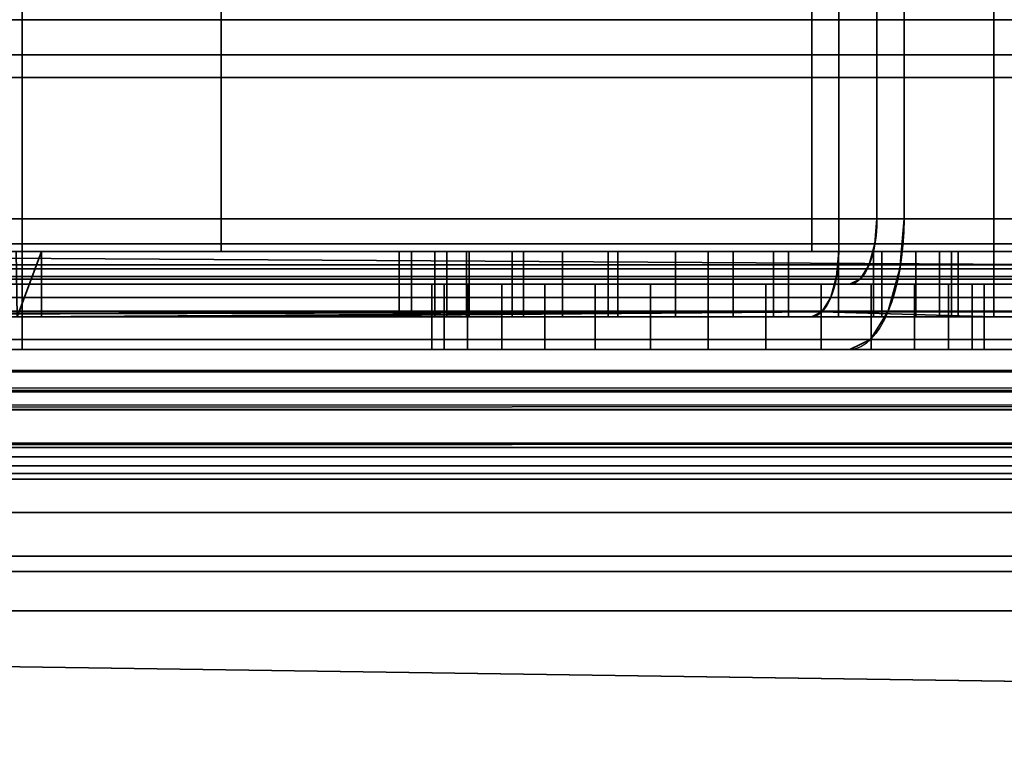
# Model space of a CAD drawing. Header units: millimetres. Extents: x -603 to 3703, y -115 to 249.
# Tile 590 of 656: x 1087 to 1103, y -36 to -25. Entities that reach past the tile are written whole.
import ezdxf

# ---------------------------------------------------------------- set-up
doc = ezdxf.new("R2010")
doc.units = ezdxf.units.MM
doc.layers.add('152', color=7, linetype='Continuous', true_color=0xffffff)

# ---------------------------------------------------------------- blocks, each defined once
blk = doc.blocks.new('UG_SURFACE_031')
at = {"layer": '152', "color": 252, "linetype": 'Continuous', "lineweight": 35}
for points in [[(1032, -15.5, 1004.2), (1100, -15.5, 1004.2), (1100, -28.5, 1004.2), (1032, -28.5, 1004.2)], [(1100, -15.5, 1158.8), (1032, -15.5, 1158.8), (1032, -28.5, 1158.8), (1100, -28.5, 1158.8)], [(1085.42, -28.5, 1005.2), (1090.546, -28.5, 1005.2), (1090.546, -15.5, 1005.2), (1087.42, -15.5, 1005.2)], [(1087.42, -15.5, 1157.8), (1090.546, -15.5, 1157.8), (1090.546, -28.5, 1157.8), (1085.42, -28.5, 1157.8)], [(1090.546, -28.5, 1005.2), (1099.586, -28.5, 1005.2), (1099.586, -15.5, 1005.2), (1090.546, -15.5, 1005.2)], [(1090.546, -15.5, 1157.8), (1099.586, -15.5, 1157.8), (1099.586, -28.5, 1157.8), (1090.546, -28.5, 1157.8)], [(1102.375, -15.5, 1007.989), (1099.586, -15.5, 1005.2), (1099.586, -28.5, 1005.2), (1102.375, -28.5, 1007.989)], [(1102.375, -28.5, 1155.011), (1099.586, -28.5, 1157.8), (1099.586, -15.5, 1157.8), (1102.375, -15.5, 1155.011)], [(1100, -15.5, 1004.2), (1109, -15.5, 1013.2), (1109, -28.5, 1013.2), (1100, -28.5, 1004.2)], [(1100, -28.5, 1158.8), (1109, -28.5, 1149.8), (1109, -15.5, 1149.8), (1100, -15.5, 1158.8)], [(1102.375, -28.5, 1007.989), (1108, -28.5, 1013.614), (1108, -15.5, 1013.614), (1102.375, -15.5, 1007.989)], [(1102.375, -15.5, 1155.011), (1108, -15.5, 1149.386), (1108, -28.5, 1149.386), (1102.375, -28.5, 1155.011)], [(1099.968, -28.883, 1004.276), (1032, -28.883, 1004.276), (1032, -28.5, 1004.2), (1100, -28.5, 1004.2)], [(1100, -28.5, 1158.8), (1032, -28.5, 1158.8), (1032, -28.883, 1158.724), (1099.968, -28.883, 1158.724)], [(1090.546, -28.5, 1015.975), (1085.42, -28.5, 1015.975), (1085.42, -28.5, 1028.207), (1086.658, -28.5, 1029.583)], [(1085.569, -28.5, 1039.917), (1085.42, -28.5, 1040.025), (1085.42, -28.5, 1061.42), (1090.546, -28.5, 1061.42)], [(1090.546, -28.5, 1157.8), (1090.546, -28.5, 1095), (1085.42, -28.5, 1095), (1085.42, -28.5, 1157.8)], [(1090.546, -28.5, 1095), (1090.546, -28.5, 1061.42), (1085.42, -28.5, 1061.42), (1085.42, -28.5, 1095)], [(1090.546, -28.5, 1015.975), (1090.546, -28.5, 1005.2), (1085.42, -28.5, 1005.2), (1085.42, -28.5, 1015.975)], [(1090.546, -28.5, 1061.42), (1087.408, -28.5, 1036.734), (1085.569, -28.5, 1039.917)], [(1087.793, -28.5, 1033.079), (1086.658, -28.5, 1029.583), (1086.658, -29.5, 1029.583), (1087.42, -29.5, 1031.931)], [(1090.546, -28.5, 1015.975), (1086.658, -28.5, 1029.583), (1087.793, -28.5, 1033.079)], [(1087.408, -28.5, 1036.734), (1087.793, -28.5, 1033.079), (1087.793, -29.5, 1033.079), (1087.42, -29.5, 1036.612)], [(1087.793, -28.5, 1033.079), (1087.408, -28.5, 1036.734), (1090.546, -28.5, 1061.42), (1090.546, -28.5, 1015.975)], [(1087.42, -29.5, 1031.931), (1087.793, -29.5, 1033.079), (1087.793, -28.5, 1033.079)], [(1090.546, -28.5, 1015.975), (1090.546, -28.5, 1061.42), (1093.273, -28.5, 1027.294)], [(1093.273, -28.5, 1027.294), (1093.458, -28.5, 1025.537), (1090.546, -28.5, 1015.975)], [(1090.546, -28.5, 1061.42), (1102.375, -28.5, 1061.42), (1097.5, -28.5, 1031.1), (1096.616, -28.5, 1031.007)], [(1090.546, -28.5, 1061.42), (1093.819, -28.5, 1028.975), (1093.273, -28.5, 1027.294)], [(1096.616, -28.5, 1031.007), (1095.002, -28.5, 1030.288), (1090.546, -28.5, 1061.42)], [(1090.546, -28.5, 1015.975), (1094.342, -28.5, 1024.006), (1095.771, -28.5, 1022.967)], [(1095.002, -28.5, 1030.288), (1093.819, -28.5, 1028.975), (1090.546, -28.5, 1061.42)], [(1093.458, -28.5, 1025.537), (1094.342, -28.5, 1024.006), (1090.546, -28.5, 1015.975)], [(1095.771, -28.5, 1022.967), (1097.5, -28.5, 1022.6), (1102.375, -28.5, 1015.975), (1090.546, -28.5, 1015.975)], [(1098, -28.5, 1110), (1090.546, -28.5, 1157.8), (1099.586, -28.5, 1157.8)], [(1102.375, -28.5, 1095), (1090.546, -28.5, 1095), (1096.469, -28.5, 1102.304), (1098, -28.5, 1102)], [(1090.546, -28.5, 1095), (1095.172, -28.5, 1103.172), (1096.469, -28.5, 1102.304)], [(1090.546, -28.5, 1095), (1094, -28.5, 1106), (1094.304, -28.5, 1104.469)], [(1090.546, -28.5, 1157.8), (1095.172, -28.5, 1108.828), (1094.304, -28.5, 1107.531)], [(1098, -28.5, 1110), (1096.469, -28.5, 1109.696), (1090.546, -28.5, 1157.8)], [(1094.304, -28.5, 1107.531), (1094, -28.5, 1106), (1090.546, -28.5, 1095), (1090.546, -28.5, 1157.8)], [(1094.304, -28.5, 1104.469), (1095.172, -28.5, 1103.172), (1090.546, -28.5, 1095)], [(1096.469, -28.5, 1109.696), (1095.172, -28.5, 1108.828), (1090.546, -28.5, 1157.8)], [(1090.546, -28.5, 1015.975), (1102.375, -28.5, 1015.975), (1102.375, -28.5, 1007.989)], [(1102.375, -28.5, 1007.989), (1099.586, -28.5, 1005.2), (1090.546, -28.5, 1005.2), (1090.546, -28.5, 1015.975)], [(1102.375, -28.5, 1095), (1102.375, -28.5, 1061.42), (1090.546, -28.5, 1061.42), (1090.546, -28.5, 1095)], [(1093.273, -28.5, 1027.294), (1093.273, -29.5, 1027.294), (1093.458, -29.5, 1025.537), (1093.458, -28.5, 1025.537)], [(1093.819, -28.5, 1028.975), (1093.819, -29.5, 1028.975), (1093.273, -29.5, 1027.294), (1093.273, -28.5, 1027.294)], [(1093.458, -28.5, 1025.537), (1093.458, -29.5, 1025.537), (1094.342, -29.5, 1024.006), (1094.342, -28.5, 1024.006)], [(1095.002, -28.5, 1030.288), (1095.002, -29.5, 1030.288), (1093.819, -29.5, 1028.975), (1093.819, -28.5, 1028.975)], [(1094, -29.5, 1106), (1094, -28.5, 1106), (1094.304, -28.5, 1107.531), (1094.304, -29.5, 1107.531)], [(1094.304, -29.5, 1104.469), (1094.304, -28.5, 1104.469), (1094, -28.5, 1106), (1094, -29.5, 1106)], [(1094.304, -29.5, 1107.531), (1094.304, -28.5, 1107.531), (1095.172, -28.5, 1108.828), (1095.172, -29.5, 1108.828)], [(1095.172, -29.5, 1103.172), (1095.172, -28.5, 1103.172), (1094.304, -28.5, 1104.469), (1094.304, -29.5, 1104.469)], [(1094.342, -28.5, 1024.006), (1094.342, -29.5, 1024.006), (1095.771, -29.5, 1022.967), (1095.771, -28.5, 1022.967)], [(1096.616, -28.5, 1031.007), (1096.616, -29.5, 1031.007), (1095.002, -29.5, 1030.288), (1095.002, -28.5, 1030.288)], [(1095.172, -29.5, 1108.828), (1095.172, -28.5, 1108.828), (1096.469, -28.5, 1109.696), (1096.469, -29.5, 1109.696)], [(1096.469, -29.5, 1102.304), (1096.469, -28.5, 1102.304), (1095.172, -28.5, 1103.172), (1095.172, -29.5, 1103.172)], [(1095.771, -28.5, 1022.967), (1095.771, -29.5, 1022.967), (1097.5, -29.5, 1022.6), (1097.5, -28.5, 1022.6)], [(1096.469, -29.5, 1109.696), (1096.469, -28.5, 1109.696), (1098, -28.5, 1110), (1098, -29.5, 1110)], [(1098, -29.5, 1102), (1098, -28.5, 1102), (1096.469, -28.5, 1102.304), (1096.469, -29.5, 1102.304)], [(1097.5, -29.5, 1031.1), (1096.616, -29.5, 1031.007), (1096.616, -28.5, 1031.007), (1097.5, -28.5, 1031.1)], [(1097.5, -28.5, 1031.1), (1098.384, -28.5, 1031.007), (1098.384, -29.5, 1031.007), (1097.5, -29.5, 1031.1)], [(1097.5, -28.5, 1022.6), (1097.5, -29.5, 1022.6), (1099.229, -29.5, 1022.967), (1099.229, -28.5, 1022.967)], [(1102.375, -28.5, 1015.975), (1097.5, -28.5, 1022.6), (1099.229, -28.5, 1022.967)], [(1098.384, -28.5, 1031.007), (1097.5, -28.5, 1031.1), (1102.375, -28.5, 1061.42)], [(1098, -29.5, 1102), (1099, -29.5, 1102), (1099, -28.5, 1102), (1098, -28.5, 1102)], [(1099, -29.5, 1110), (1098, -29.5, 1110), (1098, -28.5, 1110), (1099, -28.5, 1110)], [(1102.375, -28.5, 1095), (1098, -28.5, 1102), (1099, -28.5, 1102)], [(1099.586, -28.5, 1157.8), (1102.375, -28.5, 1155.011), (1099, -28.5, 1110), (1098, -28.5, 1110)], [(1099.998, -28.5, 1030.288), (1099.998, -29.5, 1030.288), (1098.384, -29.5, 1031.007), (1098.384, -28.5, 1031.007)], [(1102.375, -28.5, 1061.42), (1099.998, -28.5, 1030.288), (1098.384, -28.5, 1031.007)], [(1100.531, -29.5, 1102.304), (1100.531, -28.5, 1102.304), (1099, -28.5, 1102), (1099, -29.5, 1102)], [(1099, -29.5, 1110), (1099, -28.5, 1110), (1100.531, -28.5, 1109.696), (1100.531, -29.5, 1109.696)], [(1099, -28.5, 1102), (1100.531, -28.5, 1102.304), (1102.375, -28.5, 1095)], [(1102.375, -28.5, 1155.011), (1100.531, -28.5, 1109.696), (1099, -28.5, 1110)], [(1099.229, -28.5, 1022.967), (1099.229, -29.5, 1022.967), (1100.658, -29.5, 1024.006), (1100.658, -28.5, 1024.006)], [(1099.229, -28.5, 1022.967), (1100.658, -28.5, 1024.006), (1102.375, -28.5, 1015.975)], [(1100, -28.5, 1004.2), (1109, -28.5, 1013.2), (1108.924, -28.883, 1013.232), (1099.968, -28.883, 1004.276)], [(1109, -28.5, 1149.8), (1100, -28.5, 1158.8), (1099.968, -28.883, 1158.724), (1108.924, -28.883, 1149.768)], [(1101.181, -28.5, 1028.975), (1101.181, -29.5, 1028.975), (1099.998, -29.5, 1030.288), (1099.998, -28.5, 1030.288)], [(1102.375, -28.5, 1061.42), (1101.181, -28.5, 1028.975), (1099.998, -28.5, 1030.288)], [(1101.828, -29.5, 1103.172), (1101.828, -28.5, 1103.172), (1100.531, -28.5, 1102.304), (1100.531, -29.5, 1102.304)], [(1100.531, -29.5, 1109.696), (1100.531, -28.5, 1109.696), (1101.828, -28.5, 1108.828), (1101.828, -29.5, 1108.828)], [(1100.531, -28.5, 1102.304), (1101.828, -28.5, 1103.172), (1102.375, -28.5, 1095)], [(1102.375, -28.5, 1155.011), (1101.828, -28.5, 1108.828), (1100.531, -28.5, 1109.696)], [(1100.658, -28.5, 1024.006), (1100.658, -29.5, 1024.006), (1101.542, -29.5, 1025.537), (1101.542, -28.5, 1025.537)], [(1102.375, -28.5, 1015.975), (1100.658, -28.5, 1024.006), (1101.542, -28.5, 1025.537)], [(1101.727, -28.5, 1027.294), (1101.727, -29.5, 1027.294), (1101.181, -29.5, 1028.975), (1101.181, -28.5, 1028.975)], [(1101.727, -28.5, 1027.294), (1101.181, -28.5, 1028.975), (1102.375, -28.5, 1061.42)], [(1101.542, -28.5, 1025.537), (1101.542, -29.5, 1025.537), (1101.727, -29.5, 1027.294), (1101.727, -28.5, 1027.294)], [(1102.375, -28.5, 1015.975), (1101.542, -28.5, 1025.537), (1101.727, -28.5, 1027.294)], [(1101.727, -28.5, 1027.294), (1102.375, -28.5, 1061.42), (1102.375, -28.5, 1015.975)], [(1102.375, -28.5, 1103.99), (1101.828, -28.5, 1103.172), (1101.828, -29.5, 1103.172), (1102.375, -29.5, 1103.99)], [(1102.375, -29.5, 1108.01), (1101.828, -29.5, 1108.828), (1101.828, -28.5, 1108.828), (1102.375, -28.5, 1108.01)], [(1102.375, -28.5, 1155.011), (1102.375, -28.5, 1108.01), (1101.828, -28.5, 1108.828)], [(1101.828, -28.5, 1103.172), (1102.375, -28.5, 1103.99), (1102.375, -28.5, 1095)], [(1102.375, -28.5, 1108.01), (1102.695, -28.5, 1107.531), (1102.695, -29.5, 1107.531), (1102.375, -29.5, 1108.01)], [(1102.375, -29.5, 1103.99), (1102.695, -29.5, 1104.469), (1102.695, -28.5, 1104.469), (1102.375, -28.5, 1103.99)], [(1108, -28.5, 1095), (1102.375, -28.5, 1095), (1102.375, -28.5, 1103.99), (1102.695, -28.5, 1104.469)], [(1102.375, -28.5, 1007.989), (1102.375, -28.5, 1015.975), (1108, -28.5, 1015.975), (1108, -28.5, 1013.614)], [(1102.695, -28.5, 1107.531), (1102.375, -28.5, 1108.01), (1102.375, -28.5, 1155.011), (1108, -28.5, 1149.386)], [(1108, -28.5, 1095), (1108, -28.5, 1061.42), (1102.375, -28.5, 1061.42), (1102.375, -28.5, 1095)], [(1108, -28.5, 1061.42), (1108, -28.5, 1015.975), (1102.375, -28.5, 1015.975), (1102.375, -28.5, 1061.42)], [(1099.879, -29.207, 1004.493), (1032, -29.207, 1004.493), (1032, -28.883, 1004.276), (1099.968, -28.883, 1004.276)], [(1099.968, -28.883, 1158.724), (1032, -28.883, 1158.724), (1032, -29.207, 1158.507), (1099.879, -29.207, 1158.507)], [(1099.968, -28.883, 1004.276), (1108.924, -28.883, 1013.232), (1108.707, -29.207, 1013.321), (1099.879, -29.207, 1004.493)], [(1108.924, -28.883, 1149.768), (1099.968, -28.883, 1158.724), (1099.879, -29.207, 1158.507), (1108.707, -29.207, 1149.679)], [(1099.744, -29.424, 1004.817), (1032, -29.424, 1004.817), (1032, -29.207, 1004.493), (1099.879, -29.207, 1004.493)], [(1099.879, -29.207, 1158.507), (1032, -29.207, 1158.507), (1032, -29.424, 1158.183), (1099.744, -29.424, 1158.183)], [(1099.879, -29.207, 1004.493), (1108.707, -29.207, 1013.321), (1108.383, -29.424, 1013.456), (1099.744, -29.424, 1004.817)], [(1108.707, -29.207, 1149.679), (1099.879, -29.207, 1158.507), (1099.744, -29.424, 1158.183), (1108.383, -29.424, 1149.544)], [(1032, -29.424, 1004.817), (1099.744, -29.424, 1004.817), (1070.58, -29.5, 1005.2), (1067.455, -29.5, 1005.2)], [(1099.744, -29.424, 1158.183), (1032, -29.424, 1158.183), (1064.375, -29.5, 1157.8), (1067.455, -29.5, 1157.8)], [(1099.744, -29.424, 1158.183), (1067.455, -29.5, 1157.8), (1070.58, -29.5, 1157.8)], [(1099.744, -29.424, 1004.817), (1087.42, -29.5, 1005.2), (1070.58, -29.5, 1005.2)], [(1070.58, -29.5, 1157.8), (1087.42, -29.5, 1157.8), (1099.744, -29.424, 1158.183)], [(1099.744, -29.424, 1004.817), (1090.546, -29.5, 1005.2), (1087.42, -29.5, 1005.2)], [(1099.744, -29.424, 1158.183), (1087.42, -29.5, 1157.8), (1090.546, -29.5, 1157.8)], [(1090.546, -29.5, 1061.42), (1087.42, -29.5, 1061.42), (1087.42, -29.5, 1036.612), (1087.793, -29.5, 1033.079)], [(1087.793, -29.5, 1033.079), (1087.42, -29.5, 1031.931), (1087.42, -29.5, 1015.975), (1090.546, -29.5, 1015.975)], [(1087.42, -29.5, 1157.8), (1087.42, -29.5, 1112), (1090.546, -29.5, 1112), (1090.546, -29.5, 1157.8)], [(1087.42, -29.5, 1112), (1087.42, -29.5, 1100), (1090.546, -29.5, 1100), (1090.546, -29.5, 1112)], [(1087.42, -29.5, 1100), (1087.42, -29.5, 1093), (1090.546, -29.5, 1093), (1090.546, -29.5, 1100)], [(1087.42, -29.5, 1093), (1087.42, -29.5, 1061.42), (1090.546, -29.5, 1061.42), (1090.546, -29.5, 1093)], [(1087.42, -29.5, 1015.975), (1087.42, -29.5, 1005.2), (1090.546, -29.5, 1005.2), (1090.546, -29.5, 1015.975)], [(1087.793, -29.5, 1033.079), (1090.546, -29.5, 1015.975), (1090.546, -29.5, 1061.42)], [(1099.744, -29.424, 1004.817), (1099.586, -29.5, 1005.2), (1090.546, -29.5, 1005.2)], [(1090.546, -29.5, 1157.8), (1099.586, -29.5, 1157.8), (1099.744, -29.424, 1158.183)], [(1102.375, -29.5, 1061.42), (1090.546, -29.5, 1061.42), (1096.616, -29.5, 1031.007), (1097.5, -29.5, 1031.1)], [(1090.546, -29.5, 1061.42), (1095.002, -29.5, 1030.288), (1096.616, -29.5, 1031.007)], [(1090.546, -29.5, 1015.975), (1093.458, -29.5, 1025.537), (1093.273, -29.5, 1027.294)], [(1090.546, -29.5, 1061.42), (1093.819, -29.5, 1028.975), (1095.002, -29.5, 1030.288)], [(1090.546, -29.5, 1015.975), (1094.342, -29.5, 1024.006), (1093.458, -29.5, 1025.537)], [(1093.273, -29.5, 1027.294), (1090.546, -29.5, 1061.42), (1090.546, -29.5, 1015.975)], [(1093.273, -29.5, 1027.294), (1093.819, -29.5, 1028.975), (1090.546, -29.5, 1061.42)], [(1090.546, -29.5, 1015.975), (1102.375, -29.5, 1015.975), (1097.5, -29.5, 1022.6), (1095.771, -29.5, 1022.967)], [(1095.771, -29.5, 1022.967), (1094.342, -29.5, 1024.006), (1090.546, -29.5, 1015.975)], [(1102.375, -29.5, 1112), (1090.546, -29.5, 1112), (1098, -29.5, 1110), (1099, -29.5, 1110)], [(1090.546, -29.5, 1112), (1096.469, -29.5, 1109.696), (1098, -29.5, 1110)], [(1090.546, -29.5, 1100), (1102.375, -29.5, 1100), (1099, -29.5, 1102), (1098, -29.5, 1102)], [(1090.546, -29.5, 1112), (1095.172, -29.5, 1108.828), (1096.469, -29.5, 1109.696)], [(1090.546, -29.5, 1112), (1094, -29.5, 1106), (1094.304, -29.5, 1107.531)], [(1090.546, -29.5, 1100), (1095.172, -29.5, 1103.172), (1094.304, -29.5, 1104.469)], [(1098, -29.5, 1102), (1096.469, -29.5, 1102.304), (1090.546, -29.5, 1100)], [(1094.304, -29.5, 1104.469), (1094, -29.5, 1106), (1090.546, -29.5, 1112), (1090.546, -29.5, 1100)], [(1094.304, -29.5, 1107.531), (1095.172, -29.5, 1108.828), (1090.546, -29.5, 1112)], [(1096.469, -29.5, 1102.304), (1095.172, -29.5, 1103.172), (1090.546, -29.5, 1100)], [(1090.546, -29.5, 1015.975), (1090.546, -29.5, 1005.2), (1099.586, -29.5, 1005.2), (1102.375, -29.5, 1007.989)], [(1090.546, -29.5, 1112), (1102.375, -29.5, 1112), (1102.375, -29.5, 1155.011), (1099.586, -29.5, 1157.8)], [(1099.586, -29.5, 1157.8), (1090.546, -29.5, 1157.8), (1090.546, -29.5, 1112)], [(1102.375, -29.5, 1007.989), (1102.375, -29.5, 1015.975), (1090.546, -29.5, 1015.975)], [(1090.546, -29.5, 1100), (1090.546, -29.5, 1093), (1102.375, -29.5, 1093), (1102.375, -29.5, 1100)], [(1090.546, -29.5, 1093), (1090.546, -29.5, 1061.42), (1102.375, -29.5, 1061.42), (1102.375, -29.5, 1093)], [(1097.5, -29.5, 1031.1), (1098.384, -29.5, 1031.007), (1102.375, -29.5, 1061.42)], [(1099.229, -29.5, 1022.967), (1097.5, -29.5, 1022.6), (1102.375, -29.5, 1015.975)], [(1098.384, -29.5, 1031.007), (1099.998, -29.5, 1030.288), (1102.375, -29.5, 1061.42)], [(1099, -29.5, 1110), (1100.531, -29.5, 1109.696), (1102.375, -29.5, 1112)], [(1102.375, -29.5, 1100), (1100.531, -29.5, 1102.304), (1099, -29.5, 1102)], [(1102.375, -29.5, 1015.975), (1100.658, -29.5, 1024.006), (1099.229, -29.5, 1022.967)], [(1102.375, -29.5, 1007.989), (1099.586, -29.5, 1005.2), (1099.744, -29.424, 1004.817)], [(1099.744, -29.424, 1158.183), (1099.586, -29.5, 1157.8), (1102.375, -29.5, 1155.011)], [(1099.744, -29.424, 1004.817), (1108.383, -29.424, 1013.456), (1108, -29.5, 1013.614), (1102.375, -29.5, 1007.989)], [(1102.375, -29.5, 1155.011), (1108, -29.5, 1149.386), (1108.383, -29.424, 1149.544), (1099.744, -29.424, 1158.183)], [(1099.998, -29.5, 1030.288), (1101.181, -29.5, 1028.975), (1102.375, -29.5, 1061.42)], [(1100.531, -29.5, 1109.696), (1101.828, -29.5, 1108.828), (1102.375, -29.5, 1112)], [(1102.375, -29.5, 1100), (1101.828, -29.5, 1103.172), (1100.531, -29.5, 1102.304)], [(1101.542, -29.5, 1025.537), (1100.658, -29.5, 1024.006), (1102.375, -29.5, 1015.975)], [(1102.375, -29.5, 1061.42), (1101.181, -29.5, 1028.975), (1101.727, -29.5, 1027.294)], [(1101.727, -29.5, 1027.294), (1101.542, -29.5, 1025.537), (1102.375, -29.5, 1015.975)], [(1102.375, -29.5, 1015.975), (1102.375, -29.5, 1061.42), (1101.727, -29.5, 1027.294)], [(1102.375, -29.5, 1100), (1102.375, -29.5, 1103.99), (1101.828, -29.5, 1103.172)], [(1101.828, -29.5, 1108.828), (1102.375, -29.5, 1108.01), (1102.375, -29.5, 1112)], [(1108, -29.5, 1112), (1102.375, -29.5, 1112), (1102.375, -29.5, 1108.01), (1102.695, -29.5, 1107.531)], [(1102.375, -29.5, 1155.011), (1102.375, -29.5, 1112), (1108, -29.5, 1112), (1108, -29.5, 1149.386)], [(1108, -29.5, 1013.614), (1108, -29.5, 1015.975), (1102.375, -29.5, 1015.975), (1102.375, -29.5, 1007.989)], [(1102.695, -29.5, 1104.469), (1102.375, -29.5, 1103.99), (1102.375, -29.5, 1100), (1108, -29.5, 1100)], [(1102.375, -29.5, 1100), (1102.375, -29.5, 1093), (1108, -29.5, 1093), (1108, -29.5, 1100)], [(1102.375, -29.5, 1093), (1102.375, -29.5, 1061.42), (1108, -29.5, 1061.42), (1108, -29.5, 1093)], [(1102.375, -29.5, 1061.42), (1102.375, -29.5, 1015.975), (1108, -29.5, 1015.975), (1108, -29.5, 1061.42)]]:
    blk.add_3dface(points, dxfattribs=at)
blk = doc.blocks.new('UG_SURFACE_040')
at = {"layer": '152', "color": 252, "linetype": 'Continuous', "lineweight": 35}
for points in [[(1032, -16, 1527), (1101, -16, 1527), (1101, -28, 1527), (1032, -28, 1527)], [(1032, -28, 1528), (1100.586, -28, 1528), (1100.586, -16, 1528), (1032, -16, 1528)], [(1087.5, -28, 1619), (1101, -28, 1619), (1101, -16, 1619), (1087.5, -16, 1619)], [(1087.5, -28, 1619), (1087.5, -16, 1619), (1087.5, -16, 1618), (1087.5, -28, 1618)], [(1087.5, -28, 1618), (1087.5, -16, 1618), (1100.586, -16, 1618), (1100.586, -28, 1618)], [(1108, -28, 1610.586), (1100.586, -28, 1618), (1100.586, -16, 1618), (1108, -16, 1610.586)], [(1100.586, -28, 1528), (1108, -28, 1535.414), (1108, -16, 1535.414), (1100.586, -16, 1528)], [(1101, -16, 1527), (1109, -16, 1535), (1109, -28, 1535), (1101, -28, 1527)], [(1109, -16, 1611), (1101, -16, 1619), (1101, -28, 1619), (1109, -28, 1611)], [(1100.937, -28.765, 1527.152), (1032, -28.765, 1527.152), (1032, -28, 1527), (1101, -28, 1527)], [(1100.586, -28, 1528), (1032, -28, 1528), (1032, -28.383, 1528.076), (1100.554, -28.383, 1528.076)], [(1101, -28, 1619), (1087.5, -28, 1619), (1087.5, -28.765, 1618.848), (1100.937, -28.765, 1618.848)], [(1087.5, -28, 1618), (1087.5, -28.383, 1617.924), (1087.5, -28.765, 1618.848), (1087.5, -28, 1619)], [(1100.554, -28.383, 1617.924), (1087.5, -28.383, 1617.924), (1087.5, -28, 1618), (1100.586, -28, 1618)], [(1107.924, -28.383, 1610.554), (1100.554, -28.383, 1617.924), (1100.586, -28, 1618), (1108, -28, 1610.586)], [(1100.554, -28.383, 1528.076), (1107.924, -28.383, 1535.446), (1108, -28, 1535.414), (1100.586, -28, 1528)], [(1101, -28, 1527), (1109, -28, 1535), (1108.848, -28.765, 1535.063), (1100.937, -28.765, 1527.152)], [(1109, -28, 1611), (1101, -28, 1619), (1100.937, -28.765, 1618.848), (1108.848, -28.765, 1610.937)], [(1100.554, -28.383, 1528.076), (1032, -28.383, 1528.076), (1032, -28.707, 1528.293), (1100.464, -28.707, 1528.293)], [(1087.5, -29.414, 1618.414), (1087.5, -28.765, 1618.848), (1087.5, -28.383, 1617.924), (1087.5, -28.707, 1617.707)], [(1100.464, -28.707, 1617.707), (1087.5, -28.707, 1617.707), (1087.5, -28.383, 1617.924), (1100.554, -28.383, 1617.924)], [(1107.707, -28.707, 1610.464), (1100.464, -28.707, 1617.707), (1100.554, -28.383, 1617.924), (1107.924, -28.383, 1610.554)], [(1100.464, -28.707, 1528.293), (1107.707, -28.707, 1535.536), (1107.924, -28.383, 1535.446), (1100.554, -28.383, 1528.076)], [(1100.464, -28.707, 1528.293), (1032, -28.707, 1528.293), (1032, -28.924, 1528.617), (1100.33, -28.924, 1528.617)], [(1100.757, -29.414, 1527.586), (1032, -29.414, 1527.586), (1032, -28.765, 1527.152), (1100.937, -28.765, 1527.152)], [(1087.5, -29.848, 1617.765), (1087.5, -29.414, 1618.414), (1087.5, -28.707, 1617.707), (1087.5, -28.924, 1617.383)], [(1100.33, -28.924, 1617.383), (1087.5, -28.924, 1617.383), (1087.5, -28.707, 1617.707), (1100.464, -28.707, 1617.707)], [(1100.937, -28.765, 1618.848), (1087.5, -28.765, 1618.848), (1087.5, -29.414, 1618.414), (1100.757, -29.414, 1618.414)], [(1107.383, -28.924, 1610.33), (1100.33, -28.924, 1617.383), (1100.464, -28.707, 1617.707), (1107.707, -28.707, 1610.464)], [(1100.33, -28.924, 1528.617), (1107.383, -28.924, 1535.67), (1107.707, -28.707, 1535.536), (1100.464, -28.707, 1528.293)], [(1100.937, -28.765, 1527.152), (1108.848, -28.765, 1535.063), (1108.414, -29.414, 1535.243), (1100.757, -29.414, 1527.586)], [(1108.848, -28.765, 1610.937), (1100.937, -28.765, 1618.848), (1100.757, -29.414, 1618.414), (1108.414, -29.414, 1610.757)], [(1100.33, -28.924, 1528.617), (1032, -28.924, 1528.617), (1032, -29, 1529), (1100.172, -29, 1529)], [(1087.5, -30, 1617), (1087.5, -29.848, 1617.765), (1087.5, -28.924, 1617.383), (1087.5, -29, 1617)], [(1100.172, -29, 1617), (1087.5, -29, 1617), (1087.5, -28.924, 1617.383), (1100.33, -28.924, 1617.383)], [(1107, -29, 1610.172), (1100.172, -29, 1617), (1100.33, -28.924, 1617.383), (1107.383, -28.924, 1610.33)], [(1100.172, -29, 1529), (1107, -29, 1535.828), (1107.383, -28.924, 1535.67), (1100.33, -28.924, 1528.617)], [(1078.785, -29, 1530.5), (1100.172, -29, 1529), (1032, -29, 1529)], [(1078.785, -29, 1530.5), (1080.698, -29, 1530.881), (1100.172, -29, 1529)], [(1100.172, -29, 1529), (1080.698, -29, 1530.881), (1082.32, -29, 1531.964)], [(1096.271, -29, 1544.617), (1082.32, -29, 1531.964), (1083.404, -29, 1533.587)], [(1082.32, -29, 1531.964), (1096.271, -29, 1544.617), (1098, -29, 1544.25), (1100.172, -29, 1529)], [(1100.172, -29, 1617), (1082.698, -29, 1562.654), (1085.01, -29, 1600.99), (1086.853, -29, 1603.747)], [(1085.49, -29, 1560.489), (1082.698, -29, 1562.654), (1100.172, -29, 1617)], [(1083.404, -29, 1533.587), (1083.785, -29, 1535.5), (1094.842, -29, 1545.656), (1096.271, -29, 1544.617)], [(1083.785, -29, 1547.975), (1086.228, -29, 1550.527), (1093.773, -29, 1548.944), (1093.958, -29, 1547.187)], [(1093.958, -29, 1547.187), (1094.842, -29, 1545.656), (1083.785, -29, 1535.5), (1083.785, -29, 1547.975)], [(1100.172, -29, 1617), (1097.116, -29, 1552.657), (1095.502, -29, 1551.938), (1085.49, -29, 1560.489)], [(1087.161, -29, 1557.376), (1085.49, -29, 1560.489), (1095.502, -29, 1551.938)], [(1086.228, -29, 1550.527), (1087.422, -29, 1553.852), (1094.319, -29, 1550.625), (1093.773, -29, 1548.944)], [(1086.853, -29, 1603.747), (1086.853, -30, 1603.747), (1087.5, -30, 1607), (1087.5, -29, 1607)], [(1100.172, -29, 1617), (1086.853, -29, 1603.747), (1087.5, -29, 1607)], [(1095.502, -29, 1551.938), (1094.319, -29, 1550.625), (1087.422, -29, 1553.852), (1087.161, -29, 1557.376)], [(1087.5, -29, 1617), (1087.5, -29, 1607), (1087.5, -30, 1607), (1087.5, -30, 1617)], [(1087.5, -29, 1607), (1087.5, -29, 1617), (1100.172, -29, 1617)], [(1093.773, -29, 1548.944), (1093.773, -30, 1548.944), (1093.958, -30, 1547.187), (1093.958, -29, 1547.187)], [(1094.319, -29, 1550.625), (1094.319, -30, 1550.625), (1093.773, -30, 1548.944), (1093.773, -29, 1548.944)], [(1093.958, -29, 1547.187), (1093.958, -30, 1547.187), (1094.842, -30, 1545.656), (1094.842, -29, 1545.656)], [(1095.502, -29, 1551.938), (1095.502, -30, 1551.938), (1094.319, -30, 1550.625), (1094.319, -29, 1550.625)], [(1094.842, -29, 1545.656), (1094.842, -30, 1545.656), (1096.271, -30, 1544.617), (1096.271, -29, 1544.617)], [(1097.116, -29, 1552.657), (1097.116, -30, 1552.657), (1095.502, -30, 1551.938), (1095.502, -29, 1551.938)], [(1096.271, -29, 1544.617), (1096.271, -30, 1544.617), (1098, -30, 1544.25), (1098, -29, 1544.25)], [(1100.172, -29, 1617), (1098, -29, 1552.75), (1097.116, -29, 1552.657)], [(1098, -30, 1552.75), (1097.116, -30, 1552.657), (1097.116, -29, 1552.657), (1098, -29, 1552.75)], [(1107, -29, 1535.828), (1100.172, -29, 1529), (1098, -29, 1544.25), (1099.729, -29, 1544.617)], [(1098.884, -29, 1552.657), (1098, -29, 1552.75), (1100.172, -29, 1617), (1107, -29, 1610.172)], [(1098, -29, 1552.75), (1098.884, -29, 1552.657), (1098.884, -30, 1552.657), (1098, -30, 1552.75)], [(1098, -29, 1544.25), (1098, -30, 1544.25), (1099.729, -30, 1544.617), (1099.729, -29, 1544.617)], [(1107, -29, 1610.172), (1100.498, -29, 1551.938), (1098.884, -29, 1552.657)], [(1100.498, -29, 1551.938), (1100.498, -30, 1551.938), (1098.884, -30, 1552.657), (1098.884, -29, 1552.657)], [(1099.729, -29, 1544.617), (1101.158, -29, 1545.656), (1107, -29, 1535.828)], [(1099.729, -29, 1544.617), (1099.729, -30, 1544.617), (1101.158, -30, 1545.656), (1101.158, -29, 1545.656)], [(1107, -29, 1610.172), (1101.681, -29, 1550.625), (1100.498, -29, 1551.938)], [(1101.681, -29, 1550.625), (1101.681, -30, 1550.625), (1100.498, -30, 1551.938), (1100.498, -29, 1551.938)], [(1107, -29, 1535.828), (1101.158, -29, 1545.656), (1102.042, -29, 1547.187)], [(1101.158, -29, 1545.656), (1101.158, -30, 1545.656), (1102.042, -30, 1547.187), (1102.042, -29, 1547.187)], [(1102.227, -29, 1548.944), (1101.681, -29, 1550.625), (1107, -29, 1610.172), (1107, -29, 1535.828)], [(1102.227, -29, 1548.944), (1102.227, -30, 1548.944), (1101.681, -30, 1550.625), (1101.681, -29, 1550.625)], [(1102.042, -29, 1547.187), (1102.227, -29, 1548.944), (1107, -29, 1535.828)], [(1102.042, -29, 1547.187), (1102.042, -30, 1547.187), (1102.227, -30, 1548.944), (1102.227, -29, 1548.944)], [(1100.489, -29.848, 1528.235), (1032, -29.848, 1528.235), (1032, -29.414, 1527.586), (1100.757, -29.414, 1527.586)], [(1100.757, -29.414, 1618.414), (1087.5, -29.414, 1618.414), (1087.5, -29.848, 1617.765), (1100.489, -29.848, 1617.765)], [(1100.757, -29.414, 1527.586), (1108.414, -29.414, 1535.243), (1107.765, -29.848, 1535.511), (1100.489, -29.848, 1528.235)], [(1108.414, -29.414, 1610.757), (1100.757, -29.414, 1618.414), (1100.489, -29.848, 1617.765), (1107.765, -29.848, 1610.489)], [(1100.172, -30, 1529), (1032, -30, 1529), (1032, -29.848, 1528.235), (1100.489, -29.848, 1528.235)], [(1100.489, -29.848, 1617.765), (1087.5, -29.848, 1617.765), (1087.5, -30, 1617), (1100.172, -30, 1617)], [(1100.489, -29.848, 1528.235), (1107.765, -29.848, 1535.511), (1107, -30, 1535.828), (1100.172, -30, 1529)], [(1107.765, -29.848, 1610.489), (1100.489, -29.848, 1617.765), (1100.172, -30, 1617), (1107, -30, 1610.172)], [(1032, -30, 1529), (1100.172, -30, 1529), (1078.785, -30, 1530.5)], [(1062.498, -30, 1551.938), (1107, -30, 1610.172), (1085.01, -30, 1600.99), (1082.253, -30, 1599.147)], [(1072.866, -30, 1560.884), (1107, -30, 1610.172), (1062.498, -30, 1551.938)], [(1107, -30, 1610.172), (1072.866, -30, 1560.884), (1075.789, -30, 1562.87)], [(1107, -30, 1610.172), (1075.789, -30, 1562.87), (1079.266, -30, 1563.496)], [(1080.698, -30, 1530.881), (1078.785, -30, 1530.5), (1100.172, -30, 1529)], [(1107, -30, 1610.172), (1079.266, -30, 1563.496), (1082.698, -30, 1562.654)], [(1082.32, -30, 1531.964), (1080.698, -30, 1530.881), (1100.172, -30, 1529)], [(1100.172, -30, 1529), (1083.404, -30, 1533.587), (1082.32, -30, 1531.964)], [(1107, -30, 1610.172), (1082.698, -30, 1562.654), (1085.49, -30, 1560.489)], [(1098, -30, 1544.25), (1083.785, -30, 1535.5), (1083.404, -30, 1533.587), (1100.172, -30, 1529)], [(1083.785, -30, 1547.975), (1083.785, -30, 1535.5), (1094.842, -30, 1545.656), (1093.958, -30, 1547.187)], [(1093.958, -30, 1547.187), (1093.773, -30, 1548.944), (1086.228, -30, 1550.527), (1083.785, -30, 1547.975)], [(1083.785, -30, 1535.5), (1098, -30, 1544.25), (1096.271, -30, 1544.617)], [(1096.271, -30, 1544.617), (1094.842, -30, 1545.656), (1083.785, -30, 1535.5)], [(1086.853, -30, 1603.747), (1085.01, -30, 1600.99), (1107, -30, 1610.172)], [(1085.49, -30, 1560.489), (1095.502, -30, 1551.938), (1097.116, -30, 1552.657), (1107, -30, 1610.172)], [(1085.49, -30, 1560.489), (1094.319, -30, 1550.625), (1095.502, -30, 1551.938)], [(1094.319, -30, 1550.625), (1085.49, -30, 1560.489), (1087.161, -30, 1557.376)], [(1087.422, -30, 1553.852), (1086.228, -30, 1550.527), (1093.773, -30, 1548.944), (1094.319, -30, 1550.625)], [(1087.5, -30, 1607), (1086.853, -30, 1603.747), (1107, -30, 1610.172)], [(1094.319, -30, 1550.625), (1087.161, -30, 1557.376), (1087.422, -30, 1553.852)], [(1107, -30, 1610.172), (1100.172, -30, 1617), (1087.5, -30, 1617), (1087.5, -30, 1607)], [(1107, -30, 1610.172), (1097.116, -30, 1552.657), (1098, -30, 1552.75)], [(1098, -30, 1552.75), (1098.884, -30, 1552.657), (1107, -30, 1610.172)], [(1100.172, -30, 1529), (1107, -30, 1535.828), (1099.729, -30, 1544.617), (1098, -30, 1544.25)], [(1098.884, -30, 1552.657), (1100.498, -30, 1551.938), (1107, -30, 1610.172)], [(1107, -30, 1535.828), (1101.158, -30, 1545.656), (1099.729, -30, 1544.617)], [(1100.498, -30, 1551.938), (1101.681, -30, 1550.625), (1107, -30, 1610.172)], [(1102.042, -30, 1547.187), (1101.158, -30, 1545.656), (1107, -30, 1535.828)], [(1107, -30, 1535.828), (1107, -30, 1610.172), (1101.681, -30, 1550.625), (1102.227, -30, 1548.944)], [(1107, -30, 1535.828), (1102.227, -30, 1548.944), (1102.042, -30, 1547.187)]]:
    blk.add_3dface(points, dxfattribs=at)
blk = doc.blocks.new('UG_SURFACE_041')
at = {"layer": '152', "color": 35, "linetype": 'Continuous', "lineweight": 35}
for points in [[(1971, -34, 2019), (1971, 0, 2019), (1029, -15.75, 2019), (1029, -28.25, 2019)], [(1971, -2), (1971, -34), (1029, -28.25), (1029, -15.75)], [(1029, -28.25, 2019), (1029, -34, 2019), (1971, -34, 2019)], [(1971, -34), (1029, -34), (1029, -28.25)], [(1016, -34, 2032), (1984, -34, 2032), (1971, -34, 2019), (1029, -34, 2019)], [(1984, -48), (1016, -48), (1016, -34), (1029, -34)], [(1984, -50, 2032), (1984, -34, 2032), (1016, -34, 2032), (1016, -50, 2032)], [(1984, -48), (1029, -34), (1971, -34)]]:
    blk.add_3dface(points, dxfattribs=at)
blk = doc.blocks.new('UG_SURFACE_119')
at = {"layer": '152', "color": 252, "linetype": 'Continuous', "lineweight": 35}
for points in [[(1026, -25.835, -7.906), (1974, -25.835, -7.906), (1974, -24.953, -7.75), (1026, -24.953, -7.75)], [(1026, -24.953, -8.75), (1974, -24.953, -8.75), (1974, -25.493, -8.845), (1026, -25.493, -8.845)], [(1026, -25.493, -8.845), (1974, -25.493, -8.845), (1974, -31.644, -11.084), (1026, -31.644, -11.084)], [(1026, -31.986, -10.144), (1974, -31.986, -10.144), (1974, -25.835, -7.906), (1026, -25.835, -7.906)], [(1974, -31.644, -11.084), (1974, -31.986, -10.144), (1026, -31.986, -10.144), (1026, -31.644, -11.084)]]:
    blk.add_3dface(points, dxfattribs=at)
blk = doc.blocks.new('UG_SURFACE_163')
at = {"layer": '152', "color": 252, "linetype": 'Continuous', "lineweight": 35}
for points in [[(1023.5, -30.32, 2023.75), (1976.5, -30.32, 2023.75), (1976.5, 62.52, 2023.75), (1023.5, 62.52, 2023.75)], [(1025, -30.32, 2022.25), (1025, 62.52, 2022.25), (1975, 62.52, 2022.25), (1975, -30.32, 2022.25)], [(970, -13.4, 2077.25), (970, -30.32, 2077.25), (2030, -30.32, 2077.25), (2030, -13.4, 2077.25)], [(971.5, -13.4, 2075.75), (2028.5, -13.4, 2075.75), (2028.5, -30.32, 2075.75), (971.5, -30.32, 2075.75)], [(2030, -30.32, 2077.25), (970, -30.32, 2077.25), (970.059, -30.921, 2077.191)], [(2029.941, -30.921, 2077.191), (2030, -30.32, 2077.25), (970.059, -30.921, 2077.191)], [(971.53, -30.628, 2075.72), (971.5, -30.32, 2075.75), (2028.5, -30.32, 2075.75)], [(971.53, -30.628, 2075.72), (2028.5, -30.32, 2075.75), (2028.47, -30.628, 2075.72)], [(1976.53, -30.628, 2023.78), (1023.5, -30.32, 2023.75), (1023.47, -30.628, 2023.78)], [(1976.53, -30.628, 2023.78), (1976.5, -30.32, 2023.75), (1023.5, -30.32, 2023.75)], [(1024.941, -30.921, 2022.309), (1975, -30.32, 2022.25), (1975.059, -30.921, 2022.309)], [(1024.941, -30.921, 2022.309), (1025, -30.32, 2022.25), (1975, -30.32, 2022.25)], [(2028.47, -30.628, 2075.72), (2028.38, -30.925, 2075.63), (971.62, -30.925, 2075.63), (971.53, -30.628, 2075.72)], [(1023.47, -30.628, 2023.78), (1023.38, -30.925, 2023.87), (1976.62, -30.925, 2023.87)], [(1023.47, -30.628, 2023.78), (1976.62, -30.925, 2023.87), (1976.53, -30.628, 2023.78)], [(970.059, -30.921, 2077.191), (970.234, -31.499, 2077.016), (2029.766, -31.499, 2077.016), (2029.941, -30.921, 2077.191)], [(2028.037, -31.437, 2075.287), (971.963, -31.437, 2075.287), (971.62, -30.925, 2075.63), (2028.38, -30.925, 2075.63)], [(1976.62, -30.925, 2023.87), (1023.38, -30.925, 2023.87), (1023.037, -31.437, 2024.213), (1976.963, -31.437, 2024.213)], [(1975.059, -30.921, 2022.309), (1024.765, -31.499, 2022.485), (1024.941, -30.921, 2022.309)], [(1975.059, -30.921, 2022.309), (1975.235, -31.499, 2022.485), (1024.765, -31.499, 2022.485)], [(2029.766, -31.499, 2077.016), (970.234, -31.499, 2077.016), (970.902, -32.498, 2076.348), (2029.098, -32.498, 2076.348)], [(2027.525, -31.78, 2074.775), (972.475, -31.78, 2074.775), (971.963, -31.437, 2075.287), (2028.037, -31.437, 2075.287)], [(1976.963, -31.437, 2024.213), (1023.037, -31.437, 2024.213), (1022.525, -31.78, 2024.725), (1977.475, -31.78, 2024.725)], [(1975.902, -32.498, 2023.152), (1024.098, -32.498, 2023.152), (1024.765, -31.499, 2022.485), (1975.235, -31.499, 2022.485)], [(2026.92, -31.9, 2074.17), (973.08, -31.9, 2074.17), (972.475, -31.78, 2074.775), (2027.525, -31.78, 2074.775)], [(1977.475, -31.78, 2024.725), (1022.525, -31.78, 2024.725), (1021.92, -31.9, 2025.33), (1978.08, -31.9, 2025.33)], [(973.08, -31.9, 2074.17), (2026.92, -31.9, 2074.17), (1978.08, -31.9, 2025.33), (1021.92, -31.9, 2025.33)], [(2029.098, -32.498, 2076.348), (970.902, -32.498, 2076.348), (971.901, -33.166, 2075.349), (2028.099, -33.166, 2075.349)], [(1976.901, -33.166, 2024.151), (1023.099, -33.166, 2024.151), (1024.098, -32.498, 2023.152), (1975.902, -32.498, 2023.152)], [(2028.099, -33.166, 2075.349), (971.901, -33.166, 2075.349), (973.08, -33.4, 2074.17), (2026.92, -33.4, 2074.17)], [(1978.08, -33.4, 2025.33), (1021.92, -33.4, 2025.33), (1023.099, -33.166, 2024.151), (1976.901, -33.166, 2024.151)], [(973.08, -33.4, 2074.17), (1021.92, -33.4, 2025.33), (1978.08, -33.4, 2025.33), (2026.92, -33.4, 2074.17)]]:
    blk.add_3dface(points, dxfattribs=at)

msp = doc.modelspace()

# ---------------------------------------------------------------- linework, layer by layer
at = {"layer": '152', "color": 251, "linetype": 'Continuous', "lineweight": -3, "true_color": 0x636466}
for p, q in [((1099.586, -28.5, 1157.8), (1099.586, -15.5, 1157.8)), ((1099.586, -15.5, 1005.2), (1099.586, -28.5, 1005.2)), ((1100, -28.5, 1158.8), (1100, -15.5, 1158.8)), ((1100, -15.5, 1004.2), (1100, -28.5, 1004.2)), ((1087.5, -28, 1618), (1087.5, -16, 1618)), ((1087.5, -28, 1619), (1087.5, -16, 1619)), ((1100.586, -28, 1618), (1100.586, -16, 1618)), ((1100.586, -16, 1528), (1100.586, -28, 1528)), ((1101, -28, 1619), (1101, -16, 1619)), ((1101, -16, 1527), (1101, -28, 1527)), ((1974, -24.953, -7.75), (1026, -24.953, -7.75)), ((1974, -24.953, -8.75), (1026, -24.953, -8.75)), ((1974, -25.493, -8.845), (1026, -25.493, -8.845)), ((1974, -25.835, -7.906), (1026, -25.835, -7.906)), ((1100.586, -28, 1528), (1032, -28, 1528)), ((1101, -28, 1527), (1032, -28, 1527)), ((1087.5, -28, 1619), (1101, -28, 1619)), ((1087.5, -28, 1618), (1100.586, -28, 1618)), ((1108, -28, 1535.414), (1100.586, -28, 1528)), ((1100.586, -28, 1618), (1108, -28, 1610.586)), ((1109, -28, 1535), (1101, -28, 1527)), ((1101, -28, 1619), (1109, -28, 1611)), ((1100, -28.5, 1004.2), (1032, -28.5, 1004.2)), ((1032, -28.5, 1157.8), (1099.586, -28.5, 1157.8)), ((1032, -28.5, 1158.8), (1100, -28.5, 1158.8)), ((1032, -28.5, 1005.2), (1099.586, -28.5, 1005.2)), ((1099, -28.5, 1110), (1098, -28.5, 1110)), ((1098, -28.5, 1102), (1099, -28.5, 1102)), ((1098, -29.5, 1110), (1098, -28.5, 1110)), ((1098, -29.5, 1102), (1098, -28.5, 1102)), ((1099, -29.5, 1110), (1099, -28.5, 1110)), ((1099, -29.5, 1102), (1099, -28.5, 1102)), ((1108, -28.5, 1149.386), (1099.586, -28.5, 1157.8)), ((1099.586, -28.5, 1005.2), (1108, -28.5, 1013.614)), ((1100, -28.5, 1158.8), (1109, -28.5, 1149.8)), ((1109, -28.5, 1013.2), (1100, -28.5, 1004.2)), ((1032, -29, 1529), (1100.172, -29, 1529)), ((1087.5, -29, 1607), (1087.5, -30, 1607)), ((1087.5, -29, 1607), (1087.5, -29, 1617)), ((1100.172, -29, 1617), (1087.5, -29, 1617)), ((1107, -29, 1610.172), (1100.172, -29, 1617)), ((1100.172, -29, 1529), (1107, -29, 1535.828)), ((1032, -29.5, 1005.2), (1099.586, -29.5, 1005.2)), ((1099.586, -29.5, 1157.8), (1032, -29.5, 1157.8)), ((1099, -29.5, 1110), (1098, -29.5, 1110)), ((1098, -29.5, 1102), (1099, -29.5, 1102)), ((1108, -29.5, 1149.386), (1099.586, -29.5, 1157.8)), ((1099.586, -29.5, 1005.2), (1108, -29.5, 1013.614)), ((1032, -30, 1529), (1100.172, -30, 1529)), ((1100.172, -30, 1617), (1087.5, -30, 1617)), ((1087.5, -30, 1607), (1087.5, -30, 1617)), ((1100.172, -30, 1529), (1107, -30, 1535.828)), ((1107, -30, 1610.172), (1100.172, -30, 1617)), ((2030, -30.32, 2077.25), (970, -30.32, 2077.25)), ((2028.5, -30.32, 2075.75), (971.5, -30.32, 2075.75)), ((1976.5, -30.32, 2023.75), (1023.5, -30.32, 2023.75)), ((1975, -30.32, 2022.25), (1025, -30.32, 2022.25)), ((1974, -31.644, -11.084), (1026, -31.644, -11.084)), ((2026.92, -31.9, 2074.17), (973.08, -31.9, 2074.17)), ((1978.08, -31.9, 2025.33), (1021.92, -31.9, 2025.33)), ((1974, -31.986, -10.144), (1026, -31.986, -10.144)), ((2026.92, -33.4, 2074.17), (973.08, -33.4, 2074.17)), ((1978.08, -33.4, 2025.33), (1021.92, -33.4, 2025.33)), ((1016, -34, 2032), (1984, -34, 2032)), ((1029, -34, 2019), (1971, -34, 2019))]:
    msp.add_line(p, q, dxfattribs=at)
at = {"layer": '152', "color": 251, "linetype": 'Continuous', "lineweight": -3, "true_color": 0x636466, "extrusion": (0, 1, -8.1634e-16)}
for centre in [(-1097.5, 1026.85, -28.5), (-1098, 1548.5, -29), (-1097.5, 1026.85, -29.5), (-1098, 1548.5, -30)]:
    msp.add_circle(centre, 4.25, dxfattribs=at)
at = {"layer": '152', "color": 251, "linetype": 'Continuous', "lineweight": -3, "true_color": 0x636466, "extrusion": (-1, 0, 0)}
for radius in [2, 1]:
    msp.add_arc((28, 1617, -1087.5), radius, 0, 90, dxfattribs=at)
at = {"layer": '152', "color": 251, "linetype": 'Continuous', "lineweight": -3, "true_color": 0x636466, "extrusion": (0, 1, -8.1634e-16)}
for centre in [(-1079, 1034, -28.5), (-1079, 1034, -29.5)]:
    msp.add_arc(centre, 8.841, 306.0274, 233.9726, dxfattribs=at)
at = {"layer": '152', "color": 251, "linetype": 'Continuous', "lineweight": -3, "true_color": 0x636466, "extrusion": (0, -1, 0)}
for centre, radius, start, end in [((1098, 1106, 28.5), 4, 90, 270), ((1099, 1106, 28.5), 4, 270, 90), ((1079, 1555, 29), 8.5, 304.2578, 232.1531), ((1079, 1607, 29), 8.5, 180, 0), ((1098, 1106, 29.5), 4, 90, 270), ((1099, 1106, 29.5), 4, 270, 90), ((1079, 1555, 30), 8.5, 304.2578, 232.1531), ((1079, 1607, 30), 8.5, 180, 0)]:
    msp.add_arc(centre, radius, start, end, dxfattribs=at)
at = {"layer": '152', "color": 251, "linetype": 'Continuous', "lineweight": -3, "true_color": 0x636466, "extrusion": (-0.92388, -2.06111e-16, -0.382683)}
for centre, major_axis in [((1100.172, -28, 1529), (-0.414, 0, 1)), ((1100.172, -28, 1529), (-0.828, 0, 2)), ((1099.586, -28.5, 1005.2), (-0.414, 0, 1))]:
    msp.add_ellipse(centre, major_axis=major_axis, ratio=0.92388, start_param=3.141593, end_param=4.712389, dxfattribs=at)
at = {"layer": '152', "color": 251, "linetype": 'Continuous', "lineweight": -3, "true_color": 0x636466, "extrusion": (0.92388, -2.06111e-16, -0.382683)}
for centre in [(1100.172, -28, 1617), (1099.586, -28.5, 1157.8)]:
    msp.add_ellipse(centre, major_axis=(0.414, 0, 1), ratio=0.92388, start_param=0, end_param=1.570796, dxfattribs=at)
at = {"layer": '152', "color": 251, "linetype": 'Continuous', "lineweight": -3, "true_color": 0x636466, "extrusion": (0.92388, 4.90672e-16, -0.382683)}
msp.add_ellipse((1100.172, -28, 1617), major_axis=(-0.828, 0, -2), ratio=0.92388, start_param=3.141593, end_param=4.712389, dxfattribs=at)

# ---------------------------------------------------------------- block references
at = {"layer": '152', "color": 251, "linetype": 'Continuous', "lineweight": -3, "true_color": 0x636466}
for name in ['UG_SURFACE_163', 'UG_SURFACE_119', 'UG_SURFACE_041', 'UG_SURFACE_031', 'UG_SURFACE_040']:
    msp.add_blockref(name, (0, 0), dxfattribs=at)

doc.saveas('drawing.dxf')
